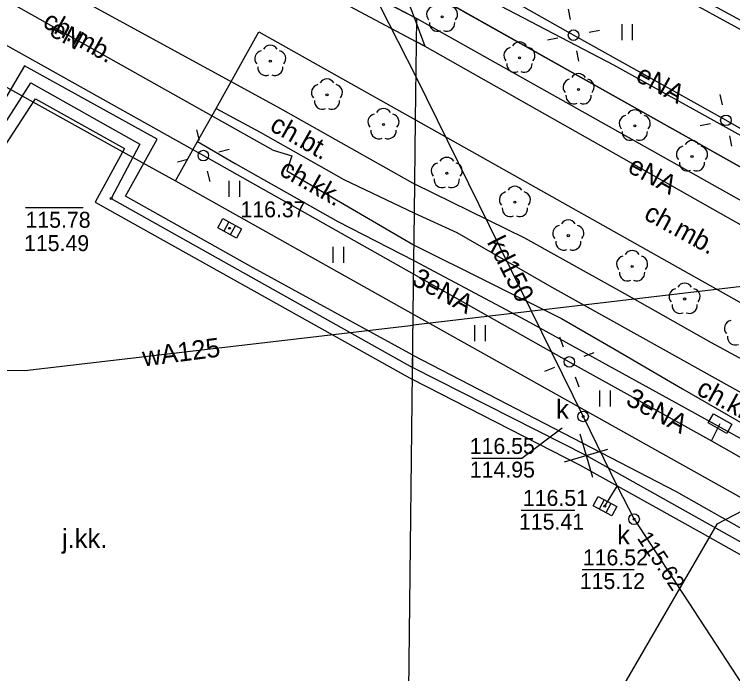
# Model space of a CAD drawing. Extents: x 6434771 to 6436222, y 5663454 to 5664782.
# Drawn here: x 6435259.73 to 6435293.57, y 5664006.57 to 5664037.63 of the extents above; entities that cross this region are included whole.
import ezdxf

# ---------------------------------------------------------------- set-up
doc = ezdxf.new("R2010")
doc.units = 0
for name, color, linetype in [('Warstwa 1', 7, 'Continuous'), ('Warstwa 10', 7, 'Continuous'), ('Warstwa 11', 7, 'Continuous'), ('Warstwa 12', 7, 'Continuous'), ('Warstwa 13', 7, 'Continuous'), ('Warstwa 14', 7, 'Continuous'), ('Warstwa 19', 7, 'Continuous'), ('Warstwa 2', 7, 'Continuous'), ('Warstwa 21', 7, 'Continuous'), ('Warstwa 4', 7, 'Continuous'), ('Warstwa 5', 7, 'Continuous'), ('Warstwa 6', 7, 'Continuous'), ('Warstwa 7', 7, 'Continuous'), ('Warstwa 8', 7, 'Continuous'), ('Warstwa 9', 7, 'Continuous')]:
    doc.layers.add(name, color=color, linetype=linetype)

msp = doc.modelspace()

# ---------------------------------------------------------------- linework, layer by layer
at = {"layer": 'Warstwa 1'}
msp.add_line((6435223.26, 5664070.16), (6435307.31, 5664022.93), dxfattribs=at)
msp.add_line((6435223.26, 5664070.16), (6435307.31, 5664022.93), dxfattribs=at)
at = {"layer": 'Warstwa 10'}
for points in [[(6435278.69, 5664037.157), (6435279.078, 5664036.132)], [(6435279.078, 5664036.132), (6435278.68, 5664036.344)]]:
    msp.add_lwpolyline(points, dxfattribs=at)
at = {"layer": 'Warstwa 11'}
for centre in [(6435279.885, 5664037.513), (6435271.789, 5664035.43), (6435283.53, 5664035.581), (6435286.316, 5664034.09), (6435274.46, 5664033.838), (6435277.123, 5664032.446), (6435288.964, 5664032.379), (6435291.66, 5664030.933), (6435280.107, 5664030.146), (6435283.315, 5664028.781), (6435285.832, 5664027.204), (6435288.839, 5664025.754), (6435291.313, 5664024.222)]:
    msp.add_circle(centre, 0.05, dxfattribs=at)
for centre, start, end in [((6435279.528, 5664037.629), 102.1471, 221.8529), ((6435280.242, 5664037.629), 318.1471, 77.8529), ((6435279.665, 5664037.21), 174.1471, 293.8529), ((6435280.105, 5664037.21), 246.1471, 5.8529), ((6435271.789, 5664035.805), 30.1471, 149.8529), ((6435283.173, 5664035.697), 102.1471, 221.8529), ((6435283.53, 5664035.956), 30.1471, 149.8529), ((6435283.887, 5664035.697), 318.1471, 77.8529), ((6435271.432, 5664035.546), 102.1471, 221.8529), ((6435272.146, 5664035.546), 318.1471, 77.8529), ((6435271.569, 5664035.127), 174.1471, 293.8529), ((6435272.009, 5664035.127), 246.1471, 5.8529), ((6435283.31, 5664035.278), 174.1471, 293.8529), ((6435283.75, 5664035.278), 246.1471, 5.8529), ((6435286.316, 5664034.465), 30.1471, 149.8529), ((6435274.46, 5664034.213), 30.1471, 149.8529), ((6435285.959, 5664034.206), 102.1471, 221.8529), ((6435286.673, 5664034.206), 318.1471, 77.8529), ((6435274.103, 5664033.954), 102.1471, 221.8529), ((6435274.817, 5664033.954), 318.1471, 77.8529), ((6435286.096, 5664033.787), 174.1471, 293.8529), ((6435286.536, 5664033.787), 246.1471, 5.8529), ((6435274.24, 5664033.535), 174.1471, 293.8529), ((6435274.68, 5664033.535), 246.1471, 5.8529), ((6435277.123, 5664032.821), 30.1471, 149.8529), ((6435288.964, 5664032.754), 30.1471, 149.8529), ((6435276.766, 5664032.562), 102.1471, 221.8529), ((6435277.48, 5664032.562), 318.1471, 77.8529), ((6435288.607, 5664032.495), 102.1471, 221.8529), ((6435289.321, 5664032.495), 318.1471, 77.8529), ((6435276.903, 5664032.143), 174.1471, 293.8529), ((6435277.343, 5664032.143), 246.1471, 5.8529), ((6435288.744, 5664032.076), 174.1471, 293.8529), ((6435289.184, 5664032.076), 246.1471, 5.8529), ((6435291.66, 5664031.308), 30.1471, 149.8529), ((6435291.303, 5664031.049), 102.1471, 221.8529), ((6435292.017, 5664031.049), 318.1471, 77.8529), ((6435280.107, 5664030.521), 30.1471, 149.8529), ((6435291.44, 5664030.63), 174.1471, 293.8529), ((6435291.88, 5664030.63), 246.1471, 5.8529), ((6435279.75, 5664030.262), 102.1471, 221.8529), ((6435280.464, 5664030.262), 318.1471, 77.8529), ((6435279.887, 5664029.843), 174.1471, 293.8529), ((6435280.327, 5664029.843), 246.1471, 5.8529), ((6435283.315, 5664029.156), 30.1471, 149.8529), ((6435282.958, 5664028.897), 102.1471, 221.8529), ((6435283.672, 5664028.897), 318.1471, 77.8529), ((6435283.095, 5664028.478), 174.1471, 293.8529), ((6435283.535, 5664028.478), 246.1471, 5.8529), ((6435285.832, 5664027.579), 30.1471, 149.8529), ((6435285.475, 5664027.32), 102.1471, 221.8529), ((6435286.189, 5664027.32), 318.1471, 77.8529), ((6435285.612, 5664026.901), 174.1471, 293.8529), ((6435286.052, 5664026.901), 246.1471, 5.8529), ((6435288.839, 5664026.129), 30.1471, 149.8529), ((6435288.482, 5664025.87), 102.1471, 221.8529), ((6435289.196, 5664025.87), 318.1471, 77.8529), ((6435288.619, 5664025.451), 174.1471, 293.8529), ((6435289.059, 5664025.451), 246.1471, 5.8529), ((6435291.313, 5664024.597), 30.1471, 149.8529), ((6435290.956, 5664024.338), 102.1471, 221.8529), ((6435291.67, 5664024.338), 318.1471, 77.8529), ((6435291.093, 5664023.919), 174.1471, 293.8529), ((6435291.533, 5664023.919), 246.1471, 5.8529), ((6435293.562, 5664022.849), 102.1471, 221.8529), ((6435293.699, 5664022.43), 174.1471, 293.8529)]:
    msp.add_arc(centre, 0.375, start, end, dxfattribs=at)
at = {"layer": 'Warstwa 12'}
for points in [[(6435278.792, 5664045.606), (6435306.174, 5664030.715), (6435310.762, 5664039.58), (6435326.537, 5664030.819), (6435334.863, 5664045.339), (6435327.866, 5664049.763), (6435337.94, 5664067.26), (6435339.34, 5664069.75), (6435339.788, 5664070.6), (6435338.171, 5664071.64), (6435342.787, 5664079.615), (6435347.358, 5664077.139), (6435347.256, 5664076.95)], [(6435278.788, 5664045.214), (6435306.298, 5664030.183), (6435310.786, 5664039.079), (6435326.731, 5664030.326), (6435335.504, 5664045.391), (6435328.338, 5664049.948), (6435338.48, 5664067.34), (6435339.93, 5664069.91), (6435340.35, 5664070.734), (6435338.792, 5664071.772), (6435343.051, 5664079.121), (6435347.191, 5664076.832), (6435347.358, 5664077.139)], [(6435229.113, 5664055.608), (6435229.594, 5664055.177), (6435232.016, 5664053.167), (6435237.147, 5664050.718), (6435238.23, 5664050.382), (6435238.868, 5664049.899), (6435244.819, 5664046.444), (6435251.691, 5664042.808), (6435252.07, 5664042.458), (6435257.328, 5664039.433), (6435271.923, 5664031.233), (6435272.8, 5664030.965), (6435272.57, 5664030.264), (6435278.564, 5664026.752)], [(6435248.84, 5664052.228), (6435278.68, 5664036.344)], [(6435249.464, 5664045.177), (6435249.909, 5664045.583), (6435260.529, 5664039.624), (6435272.124, 5664033.277), (6435278.599, 5664029.634)], [(6435240.011, 5664042.837), (6435259.036, 5664032.119), (6435260.514, 5664034.408), (6435265.646, 5664031.513), (6435264.291, 5664028.957), (6435278.495, 5664020.988)], [(6435278.749, 5664042.034), (6435277.653, 5664039.9), (6435278.69, 5664037.157)], [(6435306.82, 5664025.26), (6435300.06, 5664028.74), (6435293.26, 5664032.64), (6435286.08, 5664036.65), (6435279.08, 5664040.61)], [(6435278.726, 5664040.091), (6435287.956, 5664035.256), (6435295.13, 5664031.286)], [(6435385.671, 5664033.295), (6435377.306, 5664037.016), (6435363.665, 5664038.681), (6435361.884, 5664039.482), (6435356.264, 5664039.51), (6435350.296, 5664039.692), (6435339.967, 5664038.187), (6435332.777, 5664037.404), (6435320.122, 5664035.406), (6435313.28, 5664033.589), (6435306.799, 5664031.077), (6435303.459, 5664028.667), (6435294.85, 5664014.671), (6435292.827, 5664013.615), (6435281.439, 5663993.992), (6435278.103, 5663988.621)], [(6435253.586, 5664039.41), (6435268.635, 5664030.978), (6435278.548, 5664025.391)], [(6435278.69, 5664037.157), (6435279.078, 5664036.132)], [(6435278.68, 5664036.344), (6435279.078, 5664036.132), (6435305.35, 5664021.284)], [(6435318.461, 5664034.173), (6435310.792, 5664021.345), (6435310.423, 5664020.729), (6435310.494, 5664017.36), (6435304.363, 5664006.947), (6435286.675, 5664016.854), (6435278.495, 5664020.988)], [(6435295.187, 5664020.75), (6435292.575, 5664022.162), (6435288.501, 5664024.462), (6435283.786, 5664027.081), (6435278.599, 5664029.634)], [(6435326.538, 5664027.619), (6435325.506, 5664028.251), (6435325.129, 5664028.466), (6435278.519, 5664022.996)], [(6435278.564, 5664026.752), (6435285.507, 5664023.3), (6435288.037, 5664021.84), (6435291.22, 5664019.987), (6435294.175, 5664018.274)], [(6435278.548, 5664025.391), (6435285.879, 5664021.259), (6435292.574, 5664017.548), (6435301.841, 5664012.276)], [(6435224.731, 5664018.548), (6435229.27, 5664015.943), (6435257.792, 5664020.869), (6435260.222, 5664020.849), (6435278.519, 5664022.996)], [(6435292.574, 5664017.548), (6435292.984, 5664018.353)]]:
    msp.add_lwpolyline(points, dxfattribs=at)
at = {"layer": 'Warstwa 14'}
for p, q in [((6435260.263, 5664028.538), (6435262.973, 5664028.538)), ((6435283.614, 5664014.275), (6435286.133, 5664014.275)), ((6435286.483, 5664011.477), (6435288.941, 5664011.477))]:
    msp.add_line(p, q, dxfattribs=at)
msp.add_lwpolyline([(6435281.285, 5664016.727), (6435283.64, 5664016.727), (6435285.543, 5664018.154)], dxfattribs=at)
for centre in [(6435264.291, 5664028.957), (6435286.528, 5664018.691), (6435287.557, 5664014.459), (6435288.929, 5664013.852), (6435288.929, 5664013.852)]:
    msp.add_circle(centre, 0.045, dxfattribs=at)
at = {"layer": 'Warstwa 19'}
for points in [[(6435286.377, 5664017.872), (6435286.973, 5664015.836)], [(6435285.657, 5664016.556), (6435287.693, 5664017.152)]]:
    msp.add_lwpolyline(points, dxfattribs=at)
at = {"layer": 'Warstwa 2'}
for centre in [(6435286.08, 5664036.65), (6435293.26, 5664032.64), (6435268.635, 5664030.978), (6435285.879, 5664021.259)]:
    msp.add_circle(centre, 0.25, dxfattribs=at)
at = {"layer": 'Warstwa 21'}
msp.add_lwpolyline([(6435293.294, 5664017.888), (6435292.426, 5664018.384), (6435292.674, 5664018.818), (6435293.542, 5664018.322), (6435293.294, 5664017.888)], dxfattribs=at)
at = {"layer": 'Warstwa 4'}
for p, q in [((6435269.84, 5664027.856), (6435269.599, 5664027.418)), ((6435270.147, 5664027.688), (6435269.906, 5664027.25)), ((6435287.52, 5664014.762), (6435287.285, 5664014.321)), ((6435287.829, 5664014.597), (6435287.594, 5664014.156))]:
    msp.add_line(p, q, dxfattribs=at)
for points in [[(6435285.937, 5664037.386), (6435285.842, 5664037.877)], [(6435286.816, 5664036.793), (6435287.307, 5664036.888)], [(6435285.344, 5664036.507), (6435284.853, 5664036.412)], [(6435286.223, 5664035.914), (6435286.318, 5664035.423)], [(6435293.1, 5664033.373), (6435292.993, 5664033.861)], [(6435292.527, 5664032.48), (6435292.039, 5664032.373)], [(6435268.454, 5664031.706), (6435268.333, 5664032.191)], [(6435293.42, 5664031.907), (6435293.527, 5664031.419)], [(6435269.363, 5664031.159), (6435269.848, 5664031.28)], [(6435267.907, 5664030.797), (6435267.422, 5664030.676)], [(6435268.816, 5664030.25), (6435268.937, 5664029.765)], [(6435285.61, 5664021.959), (6435285.43, 5664022.426)], [(6435286.579, 5664021.528), (6435287.046, 5664021.708)], [(6435285.179, 5664020.99), (6435284.712, 5664020.81)], [(6435286.148, 5664020.559), (6435286.328, 5664020.092)]]:
    msp.add_lwpolyline(points, dxfattribs=at)
for points in [[(6435269.555, 5664028.013), (6435270.432, 5664027.532), (6435270.191, 5664027.093), (6435269.314, 5664027.574)], [(6435287.234, 5664014.915), (6435288.116, 5664014.444), (6435287.88, 5664014.003), (6435286.998, 5664014.474)]]:
    msp.add_lwpolyline(points, close=True, dxfattribs=at)
for centre in [(6435286.528, 5664018.691), (6435288.929, 5664013.852)]:
    msp.add_circle(centre, 0.25, dxfattribs=at)
at = {"layer": 'Warstwa 5'}
for p, q in [((6435275.946, 5664038.894), (6435278.693, 5664037.434)), ((6435278.693, 5664037.434), (6435307.937, 5664021.003)), ((6435288.364, 5664036.415), (6435288.364, 5664037.165)), ((6435288.864, 5664036.415), (6435288.864, 5664037.165)), ((6435267.33, 5664029.784), (6435268.365, 5664031.641)), ((6435268.365, 5664031.641), (6435270.129, 5664030.599)), ((6435270.129, 5664030.599), (6435274.972, 5664027.871)), ((6435267.33, 5664029.784), (6435278.525, 5664023.513)), ((6435269.853, 5664029.038), (6435269.853, 5664029.788)), ((6435270.353, 5664029.038), (6435270.353, 5664029.788)), ((6435274.972, 5664027.871), (6435278.555, 5664026.031)), ((6435274.756, 5664025.93), (6435274.756, 5664026.68)), ((6435275.256, 5664025.93), (6435275.256, 5664026.68)), ((6435278.525, 5664023.513), (6435278.555, 5664026.031)), ((6435278.525, 5664023.513), (6435278.556, 5664026.031)), ((6435278.556, 5664026.031), (6435283.837, 5664023.233)), ((6435278.525, 5664023.513), (6435302.843, 5664009.894)), ((6435283.837, 5664023.233), (6435290.576, 5664019.513)), ((6435281.435, 5664022.241), (6435281.435, 5664022.991)), ((6435281.935, 5664022.241), (6435281.935, 5664022.991)), ((6435287.314, 5664019.166), (6435287.314, 5664019.916)), ((6435287.814, 5664019.166), (6435287.814, 5664019.916)), ((6435290.576, 5664019.513), (6435295.595, 5664016.743))]:
    msp.add_line(p, q, dxfattribs=at)
at = {"layer": 'Warstwa 6'}
for points in [[(6435302.093, 5664052.155), (6435287.103, 5664060.556), (6435281.114, 5664049.868), (6435280.589, 5664049.425), (6435279.8, 5664049.524), (6435263.38, 5664058.753), (6435263.036, 5664059.217), (6435263.064, 5664059.917), (6435269.154, 5664070.654), (6435254.126, 5664079.116), (6435253.619, 5664078.552), (6435252.868, 5664078.511), (6435241.326, 5664085.011), (6435241.022, 5664085.485), (6435241.1, 5664086.194), (6435241.897, 5664087.564), (6435242.472, 5664088.807), (6435241.081, 5664089.564), (6435240.576, 5664088.33), (6435238.868, 5664085.211), (6435233.465, 5664088.236), (6435223.26, 5664070.16), (6435307.31, 5664022.93)], [(6435307.31, 5664022.93), (6435223.26, 5664070.16), (6435220.148, 5664064.636), (6435216.451, 5664058.25), (6435211.99, 5664060.674), (6435174.552, 5664081.758), (6435158.518, 5664053.401), (6435195.867, 5664032.418), (6435192.352, 5664026.24), (6435191.865, 5664026.546), (6435191.62, 5664026.099), (6435196.865, 5664023.165), (6435194.279, 5664018.616), (6435203.587, 5664013.424), (6435199.848, 5664006.908), (6435272.122, 5663966.213), (6435250.812, 5663928.329), (6435244.547, 5663917.184), (6435268.258, 5663903.897), (6435273.017, 5663901.219), (6435305.06, 5663883.021)]]:
    msp.add_lwpolyline(points, dxfattribs=at)
for centre in [(6435269.873, 5664027.553), (6435286.528, 5664018.691), (6435287.557, 5664014.459), (6435288.929, 5664013.852)]:
    msp.add_circle(centre, 0.045, dxfattribs=at)
at = {"layer": 'Warstwa 7'}
for points in [[(6435275.878, 5664040.331), (6435276.072, 5664039.779), (6435278.66, 5664034.678)], [(6435278.66, 5664034.678), (6435286.528, 5664018.691), (6435288.138, 5664015.412)], [(6435287.557, 5664014.459), (6435288.138, 5664015.412)], [(6435288.138, 5664015.412), (6435288.929, 5664013.852), (6435305.796, 5663988.036)]]:
    msp.add_lwpolyline(points, dxfattribs=at)
at = {"layer": 'Warstwa 8'}
for p, q in [((6435258.819, 5664034.492), (6435264.665, 5664031.248)), ((6435264.665, 5664031.248), (6435267.33, 5664029.784)), ((6435267.33, 5664029.784), (6435278.525, 5664023.513)), ((6435278.066, 5663985.52), (6435278.525, 5664023.513)), ((6435278.066, 5663985.52), (6435278.525, 5664023.513)), ((6435278.525, 5664023.513), (6435302.843, 5664009.894))]:
    msp.add_line(p, q, dxfattribs=at)
msp.add_lwpolyline([(6435278.488, 5664020.437), (6435278.502, 5664021.577), (6435270.984, 5664025.684), (6435264.968, 5664029.059), (6435266.452, 5664031.754), (6435260.216, 5664035.208), (6435258.785, 5664032.806), (6435240.267, 5664043.29), (6435239.754, 5664042.383), (6435253.863, 5664034.428), (6435259.272, 5664031.399), (6435260.726, 5664033.656), (6435264.928, 5664031.307), (6435263.544, 5664028.784)], close=True, dxfattribs=at)
msp.add_lwpolyline([(6435297.041, 5664010.432), (6435292.153, 5664013.176), (6435286.375, 5664016.401), (6435278.488, 5664020.437), (6435278.502, 5664021.577), (6435290.908, 5664015.153), (6435297.796, 5664011.265)], dxfattribs=at)
at = {"layer": 'Warstwa 9'}
for p, q in [((6435273.198, 5664040.353), (6435278.693, 5664037.434)), ((6435278.635, 5664032.655), (6435278.693, 5664037.434)), ((6435278.635, 5664032.655), (6435278.693, 5664037.434)), ((6435278.693, 5664037.434), (6435307.937, 5664021.003)), ((6435269.237, 5664033.204), (6435271.245, 5664036.807)), ((6435269.237, 5664033.204), (6435271.245, 5664036.807)), ((6435271.245, 5664036.807), (6435278.635, 5664032.655)), ((6435271.245, 5664036.807), (6435278.635, 5664032.655)), ((6435258.819, 5664034.492), (6435264.665, 5664031.248)), ((6435268.365, 5664031.641), (6435269.237, 5664033.204)), ((6435268.365, 5664031.641), (6435269.237, 5664033.204)), ((6435269.237, 5664033.204), (6435271.319, 5664032.081)), ((6435269.237, 5664033.204), (6435271.319, 5664032.081)), ((6435278.582, 5664028.271), (6435278.635, 5664032.655)), ((6435278.582, 5664028.271), (6435278.635, 5664032.655)), ((6435278.635, 5664032.655), (6435308.287, 5664015.998)), ((6435278.635, 5664032.655), (6435308.287, 5664015.998)), ((6435271.319, 5664032.081), (6435275.258, 5664029.845)), ((6435271.319, 5664032.081), (6435275.258, 5664029.845)), ((6435267.33, 5664029.784), (6435268.365, 5664031.641)), ((6435268.365, 5664031.641), (6435270.129, 5664030.599)), ((6435264.665, 5664031.248), (6435267.33, 5664029.784)), ((6435270.129, 5664030.599), (6435274.972, 5664027.871)), ((6435275.258, 5664029.845), (6435278.582, 5664028.271)), ((6435275.258, 5664029.845), (6435278.582, 5664028.271)), ((6435278.555, 5664026.031), (6435278.582, 5664028.271)), ((6435278.556, 5664026.031), (6435278.582, 5664028.271)), ((6435278.582, 5664028.271), (6435278.582, 5664028.271)), ((6435278.582, 5664028.271), (6435280.576, 5664027.355)), ((6435278.582, 5664028.271), (6435280.576, 5664027.355)), ((6435274.972, 5664027.871), (6435278.555, 5664026.031)), ((6435280.576, 5664027.355), (6435285.063, 5664024.782)), ((6435280.576, 5664027.355), (6435285.063, 5664024.782)), ((6435278.556, 5664026.031), (6435283.837, 5664023.233)), ((6435285.063, 5664024.782), (6435290.298, 5664021.854)), ((6435285.063, 5664024.782), (6435290.298, 5664021.854)), ((6435283.837, 5664023.233), (6435290.576, 5664019.513)), ((6435290.298, 5664021.854), (6435296.404, 5664018.463)), ((6435290.298, 5664021.854), (6435296.404, 5664018.463)), ((6435290.576, 5664019.513), (6435295.595, 5664016.743))]:
    msp.add_line(p, q, dxfattribs=at)

# ---------------------------------------------------------------- texts
at = {"layer": 'Warstwa 13'}
for s, rotation, p in [('eN', 331.3644, (6435261.319, 5664036.667)), ('eNA', 330.8168, (6435288.942, 5664034.536)), ('eNA', 331.2212, (6435288.571, 5664030.238)), ('3eNA', 331.2842, (6435278.398, 5664024.943)), ('wA125', 7.3854, (6435265.822, 5664021.043)), ('3eNA', 331.6967, (6435288.488, 5664019.282))]:
    msp.add_text(s, height=0.9, rotation=rotation, dxfattribs=at).set_placement(p)
at = {"layer": 'Warstwa 14'}
for s, p in [('115.78', (6435260.256, 5664027.579)), ('115.49', (6435260.187, 5664026.48)), ('114.95', (6435281.193, 5664015.81)), ('115.41', (6435283.507, 5664013.357)), ('115.12', (6435286.376, 5664010.56))]:
    msp.add_text(s, height=0.75, dxfattribs=at).set_placement(p)
msp.add_text('115.62', height=0.75, rotation=303.851, dxfattribs=at).set_placement((6435289.046, 5664012.959))
at = {"layer": 'Warstwa 5'}
for p in [(6435285.256, 5664018.583), (6435288.135, 5664012.66)]:
    msp.add_text('k', height=0.9, dxfattribs=at).set_placement(p)
at = {"layer": 'Warstwa 6'}
for s, p in [('116.37', (6435270.384, 5664028.071)), ('116.55', (6435281.187, 5664016.923)), ('116.51', (6435283.691, 5664014.475)), ('116.52', (6435286.517, 5664011.674))]:
    msp.add_text(s, height=0.75, dxfattribs=at).set_placement(p)
at = {"layer": 'Warstwa 7'}
msp.add_text('kd150', height=0.9, rotation=296.8953, dxfattribs=at).set_placement((6435281.977, 5664026.903))
at = {"layer": 'Warstwa 8'}
msp.add_text('j.kk.', height=0.9, dxfattribs=at).set_placement((6435261.973, 5664012.494))
at = {"layer": 'Warstwa 9'}
for s, rotation, p in [('ch.mb.', 330.5909, (6435261.008, 5664037.079)), ('ch.bt.', 330.419, (6435271.71, 5664032.196)), ('ch.kk.', 330.6081, (6435272.156, 5664030.102)), ('ch.mb.', 331.3644, (6435289.337, 5664028.017)), ('ch.kk.', 331.4389, (6435291.815, 5664019.757))]:
    msp.add_text(s, height=0.9, rotation=rotation, dxfattribs=at).set_placement(p)

doc.saveas('drawing.dxf')
